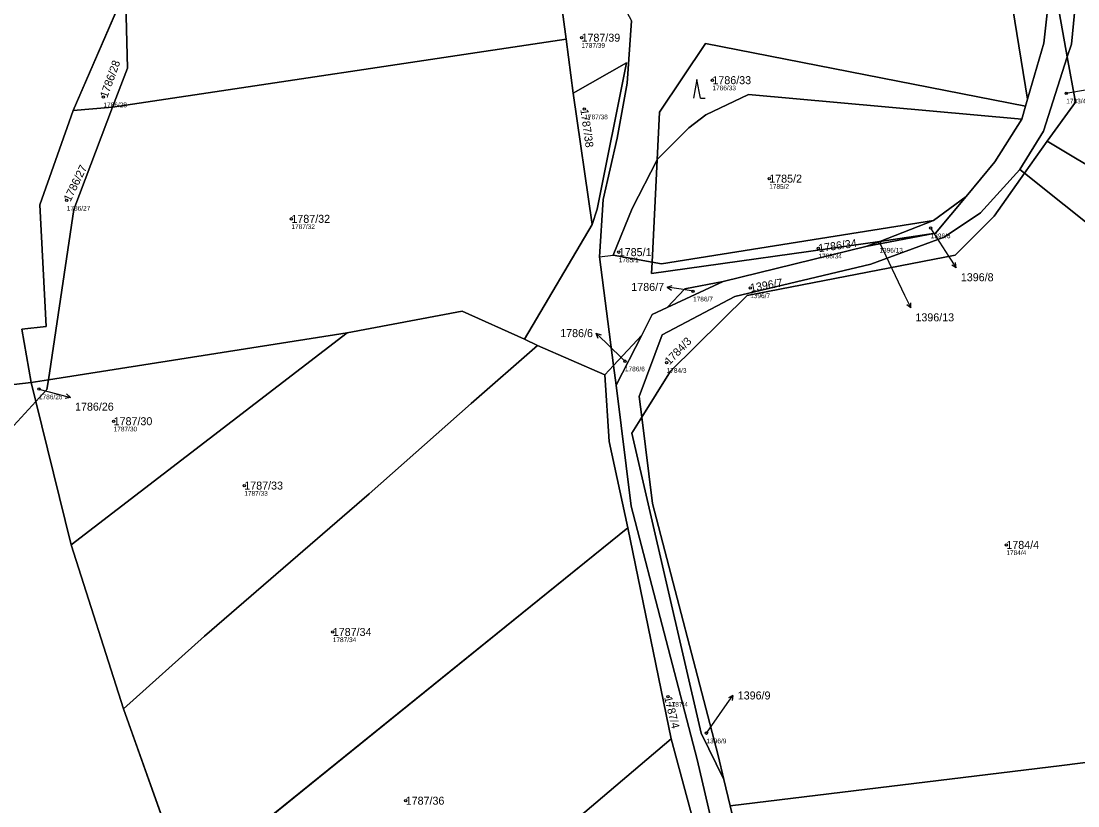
# Model space of a CAD drawing. Extents: x -762274 to -759271, y -1061928 to -1059060.
# Drawn here: x -760671 to -760446.5, y -1060922.9 to -1060756.2 of the extents above; entities that cross this region are included whole.
import ezdxf

# ---------------------------------------------------------------- set-up
doc = ezdxf.new("R2010")
doc.units = 0
for name, color, linetype in [('Definiční body', 7, 'Continuous'), ('Hranice parcel', 7, 'Continuous'), ('Parcelní čísla', 7, 'Continuous'), ('Polygon parcely', 7, 'Continuous'), ('Pop  PČ popisy', 7, 'Continuous'), ('Vnitřní kresba', 7, 'Continuous'), ('Značky kultur', 7, 'Continuous')]:
    doc.layers.add(name, color=color, linetype=linetype)

msp = doc.modelspace()

# ---------------------------------------------------------------- linework, layer by layer
at = {"layer": 'Definiční body'}
for centre in [(-760551.92, -1060759.69), (-760524.11, -1060768.72), (-760653.5, -1060772.31), (-760448.93, -1060771.5), (-760551.33, -1060774.87), (-760512.04, -1060789.64), (-760661.28, -1060794.28), (-760613.56, -1060798.18), (-760477.75, -1060800.14), (-760501.6, -1060804.43), (-760488.64, -1060803.19), (-760544.01, -1060805.26), (-760528.23, -1060813.57), (-760516.08, -1060812.87), (-760542.7, -1060828.42), (-760533.84, -1060828.74), (-760667.2, -1060834.36), (-760651.33, -1060841.18), (-760623.57, -1060854.85), (-760461.66, -1060867.45), (-760604.77, -1060885.95), (-760533.55, -1060899.67), (-760525.37, -1060907.45), (-760589.28, -1060921.8)]:
    msp.add_circle(centre, 0.25, dxfattribs=at)
at = {"layer": 'Hranice parcel'}
for p, q in [((-760452, -1060745.41), (-760448.71, -1060763.79)), ((-760659.92, -1060775.18), (-760648.82, -1060749.52)), ((-760555.2, -1060759.99), (-760651.54, -1060774.48)), ((-760553.69, -1060771.45), (-760555.2, -1060759.99)), ((-760549.69, -1060799.38), (-760553.69, -1060771.45)), ((-760457.59, -1060774.22), (-760457.17, -1060772.76)), ((-760651.54, -1060774.48), (-760659.92, -1060775.18)), ((-760457.59, -1060774.22), (-760458.4, -1060777.04)), ((-760457.8, -1060788.5), (-760452.97, -1060781.71)), ((-760536.92, -1060807.39), (-760535.84, -1060785.64)), ((-760458.81, -1060787.69), (-760457.8, -1060788.5)), ((-760470.21, -1060793.42), (-760477.13, -1060798.53)), ((-760470.21, -1060793.42), (-760476.69, -1060801.19)), ((-760564.01, -1060823.76), (-760549.69, -1060799.38)), ((-760477.13, -1060798.53), (-760488.57, -1060802.96)), ((-760476.69, -1060801.19), (-760491.49, -1060804.09)), ((-760488.57, -1060802.96), (-760476.69, -1060801.19)), ((-760521.83, -1060811.47), (-760491.49, -1060804.09)), ((-760491.49, -1060804.09), (-760488.57, -1060802.96)), ((-760533.7, -1060817.03), (-760521.83, -1060811.47)), ((-760601.68, -1060822.38), (-760665.19, -1060832.38)), ((-760660.33, -1060867.43), (-760601.68, -1060822.38)), ((-760561.26, -1060825.12), (-760564.01, -1060823.76)), ((-760545.12, -1060829.31), (-760539.12, -1060822.86)), ((-760544.57, -1060833.49), (-760539.12, -1060822.86)), ((-760546.96, -1060831.29), (-760561.26, -1060825.12)), ((-760545.12, -1060829.31), (-760546.96, -1060831.29)), ((-760545.12, -1060829.31), (-760544.57, -1060833.49)), ((-760665.19, -1060832.38), (-760668.84, -1060832.96)), ((-760667.84, -1060837.01), (-760668.84, -1060832.96)), ((-760660.33, -1060867.43), (-760667.84, -1060837.01)), ((-760635.93, -1060939.62), (-760542.09, -1060863.86)), ((-760542.09, -1060863.86), (-760532.86, -1060908.68)), ((-760649.21, -1060902.25), (-760660.33, -1060867.43)), ((-760635.93, -1060939.62), (-760649.21, -1060902.25)), ((-760520.35, -1060922.89), (-760521.68, -1060917.3)), ((-760512.22, -1060956.98), (-760520.35, -1060922.89))]:
    msp.add_line(p, q, dxfattribs=at)
for points in [[(-760457.17, -1060772.76), (-760478.08, -1060644.05), (-760496.72, -1060617.74)], [(-760734.92, -1060674.92), (-760733.39, -1060675.03), (-760715.3, -1060730.31), (-760707.94, -1060742.06), (-760696.32, -1060748.41), (-760703.91, -1060837.01), (-760668.84, -1060832.96)], [(-760734.92, -1060674.92), (-760723.2, -1060708.32), (-760716.02, -1060738.29), (-760709.31, -1060747.22), (-760699.47, -1060753.35), (-760704.8, -1060791.21), (-760705.92, -1060849.89), (-760673.31, -1060842.96), (-760667.84, -1060837.01)], [(-760461.25, -1060675.28), (-760456.14, -1060694.25), (-760445.27, -1060734.58), (-760447.84, -1060761.09), (-760448.71, -1060763.79)], [(-760647.87, -1060689.23), (-760647.66, -1060684.73), (-760620.28, -1060680.21), (-760573.15, -1060685.35), (-760559.09, -1060686.31), (-760552.44, -1060735.45), (-760541.32, -1060756.11), (-760542.23, -1060769.36), (-760544.36, -1060781.06), (-760547.31, -1060794.08), (-760548.13, -1060806.27), (-760545.12, -1060829.31)], [(-760555.2, -1060759.99), (-760559.81, -1060725.76), (-760560.2, -1060722.89)], [(-760457.17, -1060772.76), (-760453.71, -1060760.83), (-760452, -1060745.41)], [(-760651.54, -1060774.48), (-760648.4, -1060766.16), (-760648.82, -1060749.52)], [(-760535.84, -1060785.64), (-760535.33, -1060775.49), (-760525.55, -1060760.96), (-760457.59, -1060774.22)], [(-760448.71, -1060763.79), (-760453.79, -1060779.54), (-760458.81, -1060787.69)], [(-760448.71, -1060763.79), (-760447, -1060773.36), (-760452.97, -1060781.71)], [(-760549.69, -1060799.38), (-760548.62, -1060796.15), (-760542.36, -1060765.06), (-760553.69, -1060771.45)], [(-760458.4, -1060777.04), (-760516.43, -1060771.76), (-760525.54, -1060776.05), (-760529.11, -1060778.86), (-760535.77, -1060785.51), (-760535.84, -1060785.64)], [(-760668.84, -1060832.96), (-760670.86, -1060821.6), (-760665.69, -1060821.03), (-760666.99, -1060795.21), (-760659.92, -1060775.18)], [(-760665.19, -1060832.38), (-760659.76, -1060796.23), (-760651.54, -1060774.48)], [(-760458.4, -1060777.04), (-760464.13, -1060786.07), (-760470.21, -1060793.42)], [(-760452.97, -1060781.71), (-760398.61, -1060814.25), (-760369.26, -1060832.26)], [(-760536.92, -1060807.39), (-760545.19, -1060805.91), (-760541.19, -1060795.96), (-760535.84, -1060785.64)], [(-760458.81, -1060787.69), (-760467.13, -1060796.92), (-760474.89, -1060802.09), (-760490.44, -1060807.8), (-760519.35, -1060814.68), (-760534.81, -1060822.83), (-760539.64, -1060835.95), (-760539.1, -1060840.32)], [(-760539.1, -1060840.32), (-760533.05, -1060830.53), (-760516.71, -1060814.48), (-760472.51, -1060805.93), (-760464.26, -1060797.58), (-760457.8, -1060788.5)], [(-760457.8, -1060788.5), (-760399.51, -1060835.01), (-760367.32, -1060852.92), (-760361.89, -1060862.91), (-760360.18, -1060880.8), (-760357.84, -1060898.81), (-760358.99, -1060904.53)], [(-760536.92, -1060807.39), (-760534.94, -1060807.74), (-760477.13, -1060798.53)], [(-760488.57, -1060802.96), (-760537.04, -1060809.77), (-760536.92, -1060807.39)], [(-760533.7, -1060817.03), (-760529.99, -1060813.04), (-760521.83, -1060811.47)], [(-760601.68, -1060822.38), (-760577.29, -1060817.77), (-760564.01, -1060823.76)], [(-760539.12, -1060822.86), (-760536.9, -1060818.53), (-760533.7, -1060817.03)], [(-760649.21, -1060902.25), (-760632.03, -1060886.81), (-760597.06, -1060856.59), (-760575.34, -1060837.44), (-760561.26, -1060825.12)], [(-760546.96, -1060831.29), (-760546.02, -1060845.52), (-760542.09, -1060863.86)], [(-760667.84, -1060837.01), (-760665.5, -1060834.46), (-760665.19, -1060832.38)], [(-760513.94, -1060974.16), (-760516.43, -1060959.87), (-760527.36, -1060913.03), (-760541.34, -1060859.22), (-760544.57, -1060833.49)], [(-760521.68, -1060917.3), (-760526.53, -1060907.45), (-760541.21, -1060843.72), (-760539.1, -1060840.32)], [(-760521.68, -1060917.3), (-760522.9, -1060912.21), (-760536.85, -1060858.67), (-760539.1, -1060840.32)], [(-760520.35, -1060922.89), (-760449.89, -1060914.34), (-760405.91, -1060908.71), (-760358.99, -1060904.53)], [(-760621.21, -1060983.31), (-760590.74, -1060957.8), (-760532.86, -1060908.68)], [(-760532.86, -1060908.68), (-760523.85, -1060941.99), (-760515.98, -1060973.8)]]:
    msp.add_lwpolyline(points, dxfattribs=at)
at = {"layer": 'Polygon parcely'}
for points in [[(-760452, -1060745.41), (-760459.72, -1060701.11), (-760461.1, -1060695.86), (-760467.33, -1060676.17), (-760472.28, -1060649.1), (-760475.84, -1060639.65), (-760480.8, -1060633.65), (-760484.38, -1060628.45), (-760496.72, -1060617.74), (-760478.08, -1060644.05), (-760457.17, -1060772.76), (-760453.71, -1060760.83)], [(-760369.26, -1060832.26), (-760340.93, -1060833.61), (-760341.51, -1060822.49), (-760343.76, -1060763.15), (-760345.57, -1060733.19), (-760370.34, -1060728.8), (-760389.23, -1060662.73), (-760398.94, -1060663.56), (-760401.62, -1060684.16), (-760407.61, -1060684.6), (-760419.75, -1060685.18), (-760440.52, -1060670.4), (-760454.37, -1060667.76), (-760461.25, -1060675.28), (-760456.14, -1060694.25), (-760445.27, -1060734.58), (-760447.84, -1060761.09), (-760448.71, -1060763.79), (-760447, -1060773.36), (-760452.97, -1060781.71), (-760398.61, -1060814.25)], [(-760705.92, -1060849.89), (-760673.31, -1060842.96), (-760667.84, -1060837.01), (-760668.84, -1060832.96), (-760703.91, -1060837.01), (-760696.32, -1060748.41), (-760707.94, -1060742.06), (-760715.3, -1060730.31), (-760733.39, -1060675.03), (-760734.92, -1060674.92), (-760723.2, -1060708.32), (-760716.02, -1060738.29), (-760709.31, -1060747.22), (-760699.47, -1060753.35), (-760704.8, -1060791.21)], [(-760448.71, -1060763.79), (-760447.84, -1060761.09), (-760445.27, -1060734.58), (-760456.14, -1060694.25), (-760461.25, -1060675.28), (-760459.72, -1060701.11), (-760450.83, -1060734.93), (-760452, -1060745.41)], [(-760559.81, -1060725.76), (-760560.2, -1060722.89), (-760562.03, -1060722.85), (-760579.92, -1060722.43), (-760626.91, -1060722.33), (-760649.23, -1060722.23), (-760649.41, -1060726.62), (-760644.62, -1060739.79), (-760648.82, -1060749.52), (-760648.4, -1060766.16), (-760651.54, -1060774.48), (-760555.2, -1060759.99)], [(-760648.4, -1060766.16), (-760648.82, -1060749.52), (-760659.92, -1060775.18), (-760651.54, -1060774.48)], [(-760564.01, -1060823.76), (-760549.69, -1060799.38), (-760553.69, -1060771.45), (-760555.2, -1060759.99), (-760651.54, -1060774.48), (-760659.76, -1060796.23), (-760665.19, -1060832.38), (-760601.68, -1060822.38), (-760577.29, -1060817.77)], [(-760457.59, -1060774.22), (-760525.55, -1060760.96), (-760535.33, -1060775.49), (-760535.84, -1060785.64), (-760535.77, -1060785.51), (-760529.11, -1060778.86), (-760525.54, -1060776.05), (-760516.43, -1060771.76), (-760458.4, -1060777.04)], [(-760457.8, -1060788.5), (-760452.97, -1060781.71), (-760447, -1060773.36), (-760448.71, -1060763.79), (-760453.79, -1060779.54), (-760458.81, -1060787.69)], [(-760548.62, -1060796.15), (-760542.36, -1060765.06), (-760553.69, -1060771.45), (-760549.69, -1060799.38)], [(-760516.43, -1060771.76), (-760525.54, -1060776.05), (-760529.11, -1060778.86), (-760535.77, -1060785.51), (-760535.84, -1060785.64), (-760536.92, -1060807.39), (-760534.94, -1060807.74), (-760477.13, -1060798.53), (-760470.21, -1060793.42), (-760464.13, -1060786.07), (-760458.4, -1060777.04)], [(-760651.54, -1060774.48), (-760659.92, -1060775.18), (-760666.99, -1060795.21), (-760665.69, -1060821.03), (-760670.86, -1060821.6), (-760668.84, -1060832.96), (-760665.19, -1060832.38), (-760659.76, -1060796.23)], [(-760357.81, -1060841.51), (-760369.26, -1060832.26), (-760398.61, -1060814.25), (-760452.97, -1060781.71), (-760457.8, -1060788.5), (-760399.51, -1060835.01), (-760367.32, -1060852.92), (-760361.89, -1060862.91), (-760360.18, -1060880.8), (-760357.84, -1060898.81), (-760358.99, -1060904.53), (-760355.09, -1060904.18), (-760352.68, -1060892.12), (-760357.96, -1060869.52)], [(-760535.84, -1060785.64), (-760541.19, -1060795.96), (-760545.19, -1060805.91), (-760536.92, -1060807.39)], [(-760534.81, -1060822.83), (-760539.64, -1060835.95), (-760539.1, -1060840.32), (-760533.05, -1060830.53), (-760516.71, -1060814.48), (-760472.51, -1060805.93), (-760464.26, -1060797.58), (-760457.8, -1060788.5), (-760458.81, -1060787.69), (-760467.13, -1060796.92), (-760474.89, -1060802.09), (-760490.44, -1060807.8), (-760519.35, -1060814.68)], [(-760358.99, -1060904.53), (-760357.84, -1060898.81), (-760360.18, -1060880.8), (-760361.89, -1060862.91), (-760367.32, -1060852.92), (-760399.51, -1060835.01), (-760457.8, -1060788.5), (-760464.26, -1060797.58), (-760472.51, -1060805.93), (-760516.71, -1060814.48), (-760533.05, -1060830.53), (-760539.1, -1060840.32), (-760536.85, -1060858.67), (-760522.9, -1060912.21), (-760521.68, -1060917.3), (-760520.35, -1060922.89), (-760449.89, -1060914.34), (-760405.91, -1060908.71)], [(-760476.69, -1060801.19), (-760470.21, -1060793.42), (-760477.13, -1060798.53), (-760488.57, -1060802.96)], [(-760536.92, -1060807.39), (-760537.04, -1060809.77), (-760488.57, -1060802.96), (-760477.13, -1060798.53), (-760534.94, -1060807.74)], [(-760488.57, -1060802.96), (-760491.49, -1060804.09), (-760476.69, -1060801.19)], [(-760521.83, -1060811.47), (-760529.99, -1060813.04), (-760533.7, -1060817.03)], [(-760575.34, -1060837.44), (-760561.26, -1060825.12), (-760564.01, -1060823.76), (-760577.29, -1060817.77), (-760601.68, -1060822.38), (-760660.33, -1060867.43), (-760649.21, -1060902.25), (-760632.03, -1060886.81), (-760597.06, -1060856.59)], [(-760660.33, -1060867.43), (-760601.68, -1060822.38), (-760665.19, -1060832.38), (-760665.5, -1060834.46), (-760667.84, -1060837.01)], [(-760539.12, -1060822.86), (-760545.12, -1060829.31), (-760544.57, -1060833.49)], [(-760546.96, -1060831.29), (-760561.26, -1060825.12), (-760575.34, -1060837.44), (-760597.06, -1060856.59), (-760632.03, -1060886.81), (-760649.21, -1060902.25), (-760635.93, -1060939.62), (-760542.09, -1060863.86), (-760546.02, -1060845.52)], [(-760513.94, -1060974.16), (-760516.43, -1060959.87), (-760527.36, -1060913.03), (-760541.34, -1060859.22), (-760544.57, -1060833.49), (-760545.12, -1060829.31), (-760546.96, -1060831.29), (-760546.02, -1060845.52), (-760542.09, -1060863.86), (-760532.86, -1060908.68), (-760523.85, -1060941.99), (-760515.98, -1060973.8), (-760515.2, -1060975.23)], [(-760665.5, -1060834.46), (-760665.19, -1060832.38), (-760668.84, -1060832.96), (-760667.84, -1060837.01)], [(-760521.68, -1060917.3), (-760522.9, -1060912.21), (-760536.85, -1060858.67), (-760539.1, -1060840.32), (-760541.21, -1060843.72), (-760526.53, -1060907.45)], [(-760621.21, -1060983.31), (-760590.74, -1060957.8), (-760532.86, -1060908.68), (-760542.09, -1060863.86), (-760635.93, -1060939.62)], [(-760512.22, -1060956.98), (-760480.19, -1060953.39), (-760449.05, -1060950.52), (-760417.4, -1060946.82), (-760366.46, -1060944.2), (-760360.69, -1060912.94), (-760358.99, -1060904.53), (-760405.91, -1060908.71), (-760449.89, -1060914.34), (-760520.35, -1060922.89)], [(-760603.23, -1061051.08), (-760515.98, -1060973.8), (-760523.85, -1060941.99), (-760532.86, -1060908.68), (-760590.74, -1060957.8), (-760621.21, -1060983.31)]]:
    msp.add_lwpolyline(points, close=True, dxfattribs=at)
for points in [[(-760541.32, -1060756.11), (-760542.23, -1060769.36), (-760544.36, -1060781.06), (-760547.31, -1060794.08), (-760548.13, -1060806.27), (-760545.12, -1060829.31), (-760539.12, -1060822.86), (-760536.9, -1060818.53), (-760533.7, -1060817.03), (-760529.99, -1060813.04), (-760521.83, -1060811.47), (-760491.49, -1060804.09), (-760488.57, -1060802.96), (-760537.04, -1060809.77), (-760536.92, -1060807.39), (-760545.19, -1060805.91), (-760541.19, -1060795.96), (-760535.84, -1060785.64), (-760535.33, -1060775.49), (-760525.55, -1060760.96), (-760457.59, -1060774.22), (-760457.17, -1060772.76), (-760478.08, -1060644.05)], [(-760559.81, -1060725.76), (-760555.2, -1060759.99), (-760553.69, -1060771.45), (-760542.36, -1060765.06), (-760548.62, -1060796.15), (-760549.69, -1060799.38), (-760564.01, -1060823.76), (-760561.26, -1060825.12), (-760546.96, -1060831.29), (-760545.12, -1060829.31), (-760548.13, -1060806.27), (-760547.31, -1060794.08), (-760544.36, -1060781.06), (-760542.23, -1060769.36), (-760541.32, -1060756.11)], [(-760512.22, -1060956.98), (-760520.35, -1060922.89), (-760521.68, -1060917.3), (-760526.53, -1060907.45), (-760541.21, -1060843.72), (-760539.1, -1060840.32), (-760539.64, -1060835.95), (-760534.81, -1060822.83), (-760519.35, -1060814.68), (-760490.44, -1060807.8), (-760474.89, -1060802.09), (-760467.13, -1060796.92), (-760458.81, -1060787.69), (-760453.79, -1060779.54), (-760448.71, -1060763.79), (-760452, -1060745.41), (-760453.71, -1060760.83), (-760457.17, -1060772.76), (-760457.59, -1060774.22), (-760458.4, -1060777.04), (-760464.13, -1060786.07), (-760470.21, -1060793.42), (-760476.69, -1060801.19), (-760491.49, -1060804.09), (-760521.83, -1060811.47), (-760533.7, -1060817.03), (-760536.9, -1060818.53), (-760539.12, -1060822.86), (-760544.57, -1060833.49), (-760541.34, -1060859.22), (-760527.36, -1060913.03), (-760516.43, -1060959.87)], [(-760703.91, -1060837.01), (-760668.84, -1060832.96), (-760670.86, -1060821.6), (-760665.69, -1060821.03), (-760666.99, -1060795.21), (-760659.92, -1060775.18), (-760648.82, -1060749.52)], [(-760632.34, -1061076.59), (-760603.23, -1061051.08), (-760621.21, -1060983.31), (-760635.93, -1060939.62), (-760649.21, -1060902.25), (-760660.33, -1060867.43), (-760667.84, -1060837.01), (-760673.31, -1060842.96)]]:
    msp.add_lwpolyline(points, dxfattribs=at)
at = {"layer": 'Pop  PČ popisy'}
for p, q in [((-760448.93, -1060771.5), (-760444.46, -1060770.67)), ((-760477.75, -1060800.14), (-760473.95, -1060806.08)), ((-760488.64, -1060803.19), (-760483.27, -1060814.42)), ((-760473.95, -1060806.08), (-760472.32, -1060808.6)), ((-760472.32, -1060808.6), (-760473.28, -1060808.03)), ((-760472.32, -1060808.6), (-760472.44, -1060807.48)), ((-760533.73, -1060812.67), (-760532.67, -1060812.33)), ((-760530.77, -1060813.14), (-760533.73, -1060812.67)), ((-760533.73, -1060812.67), (-760532.82, -1060813.32)), ((-760528.23, -1060813.57), (-760530.77, -1060813.14)), ((-760483.27, -1060814.42), (-760481.95, -1060817.12)), ((-760481.95, -1060817.12), (-760481.94, -1060816)), ((-760481.95, -1060817.12), (-760482.84, -1060816.44)), ((-760546.69, -1060824.55), (-760548.85, -1060822.47)), ((-760548.85, -1060822.47), (-760547.78, -1060822.8)), ((-760548.85, -1060822.47), (-760548.48, -1060823.52)), ((-760542.7, -1060828.42), (-760546.69, -1060824.55)), ((-760667.2, -1060834.36), (-760663.43, -1060835.34)), ((-760663.43, -1060835.34), (-760660.53, -1060836.12)), ((-760660.53, -1060836.12), (-760661.63, -1060836.34)), ((-760660.53, -1060836.12), (-760661.37, -1060835.37)), ((-760521.46, -1060901.89), (-760519.74, -1060899.43)), ((-760519.74, -1060899.43), (-760520.72, -1060899.97)), ((-760519.74, -1060899.43), (-760519.9, -1060900.54)), ((-760525.37, -1060907.45), (-760521.46, -1060901.89))]:
    msp.add_line(p, q, dxfattribs=at)
at = {"layer": 'Vnitřní kresba'}
msp.add_line((-760548.13, -1060806.27), (-760545.19, -1060805.91), dxfattribs=at)
at = {"layer": 'Značky kultur'}
for p, q in [((-760527.41, -1060768.55), (-760528.16, -1060772.55)), ((-760526.66, -1060772.55), (-760527.41, -1060768.55)), ((-760526.66, -1060772.55), (-760525.66, -1060772.55))]:
    msp.add_line(p, q, dxfattribs=at)

# ---------------------------------------------------------------- texts
at = {"layer": 'Definiční body'}
for s, p in [('1787/39', (-760551.92, -1060761.85)), ('1786/33', (-760524.11, -1060770.88)), ('1783/4', (-760448.93, -1060773.66)), ('1786/28', (-760653.5, -1060774.47)), ('1787/38', (-760551.33, -1060777.03)), ('1785/2', (-760512.04, -1060791.8)), ('1786/27', (-760661.28, -1060796.44)), ('1787/32', (-760613.56, -1060800.34)), ('1396/8', (-760477.75, -1060802.3)), ('1396/13', (-760488.64, -1060805.35)), ('1785/1', (-760544.01, -1060807.42)), ('1786/34', (-760501.6, -1060806.59)), ('1786/7', (-760528.23, -1060815.73)), ('1396/7', (-760516.08, -1060815.03)), ('1786/6', (-760542.7, -1060830.58)), ('1784/3', (-760533.84, -1060830.9)), ('1786/26', (-760667.2, -1060836.52)), ('1787/30', (-760651.33, -1060843.34)), ('1787/33', (-760623.57, -1060857.01)), ('1784/4', (-760461.66, -1060869.61)), ('1787/34', (-760604.77, -1060888.11)), ('1787/4', (-760533.55, -1060901.83)), ('1396/9', (-760525.37, -1060909.61))]:
    msp.add_text(s, height=1, dxfattribs=at).set_placement(p)
at = {"layer": 'Parcelní čísla'}
for s, p in [('1787/39', (-760551.92, -1060760.54)), ('1786/33', (-760524.11, -1060769.57)), ('1785/2', (-760512.04, -1060790.49)), ('1787/32', (-760613.56, -1060799.03)), ('1785/1', (-760544.01, -1060806.11)), ('1396/8', (-760471.33, -1060811.44)), ('1786/7', (-760541.34, -1060813.5)), ('1396/13', (-760480.98, -1060819.96)), ('1786/6', (-760556.45, -1060823.31)), ('1786/26', (-760659.53, -1060838.93)), ('1787/30', (-760651.33, -1060842.03)), ('1787/33', (-760623.57, -1060855.7)), ('1784/4', (-760461.66, -1060868.3)), ('1787/34', (-760604.77, -1060886.8)), ('1396/9', (-760518.73, -1060900.29)), ('1787/36', (-760589.28, -1060922.65))]:
    msp.add_text(s, height=1.7, dxfattribs=at).set_placement(p)
for s, rotation, p in [('1786/28', 70, (-760652.7, -1060772.6)), ('1787/38', 278, (-760552.17, -1060774.99)), ('1786/27', 64, (-760660.52, -1060794.65)), ('1786/34', 8, (-760501.48, -1060805.27)), ('1396/7', 10, (-760515.93, -1060813.71)), ('1784/3', 46, (-760533.23, -1060829.33)), ('1787/4', 284, (-760534.37, -1060899.88))]:
    msp.add_text(s, height=1.7, rotation=rotation, dxfattribs=at).set_placement(p)

doc.saveas('drawing.dxf')
